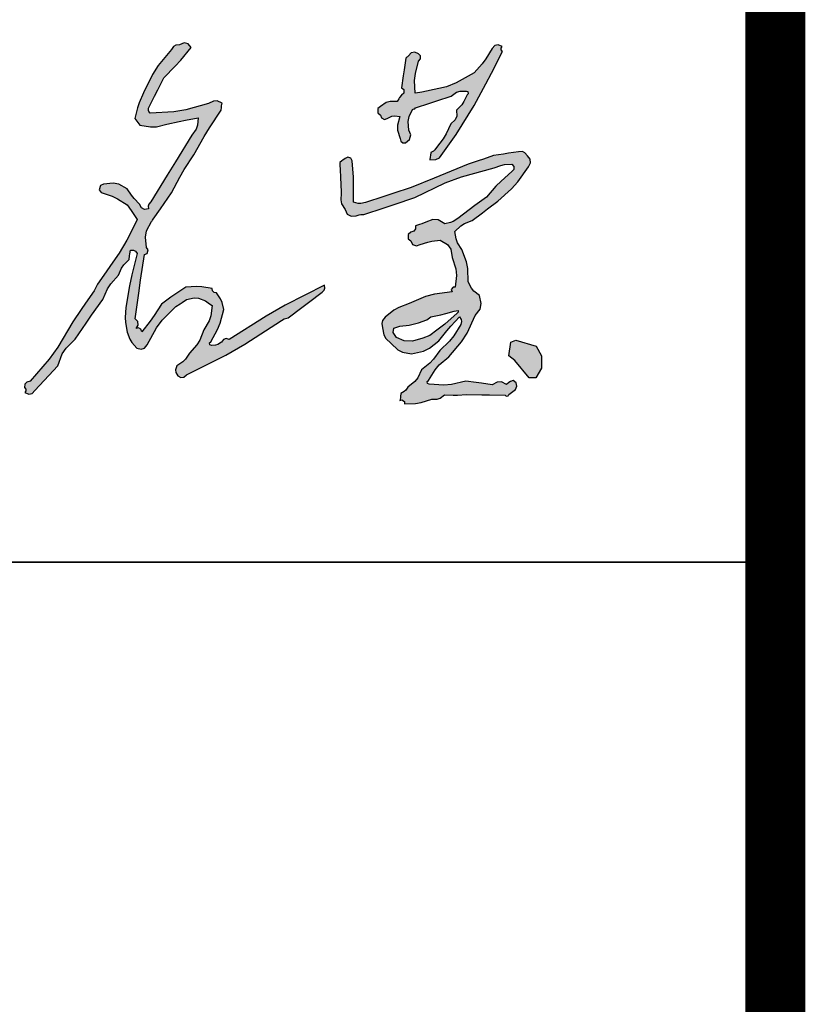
# Model space of a CAD drawing. Extents: x 1779708 to 7299578, y -1121471 to 88434.
# Tile 691 of 1056: x 6131115 to 6131769, y -964418 to -963598. Entities that reach past the tile are written whole.
import ezdxf

# ---------------------------------------------------------------- set-up
doc = ezdxf.new("R2010")
doc.units = 0
doc.header["$LTSCALE"] = 1000
doc.header["$MEASUREMENT"] = 0
for name, color, linetype in [('PUB_TITLE', 4, 'CONTINUOUS'), ('可见线', 6, 'CONTINUOUS'), ('电子签', 2, 'CONTINUOUS')]:
    doc.layers.add(name, color=color, linetype=linetype)

# ---------------------------------------------------------------- blocks, each defined once
blk = doc.blocks.new('A$C5DA54128')
at = {"layer": '电子签'}
h = blk.add_hatch(color=256, dxfattribs=at)
h.dxf.hatch_style = 1
h.paths.add_polyline_path([(1025.1, 439.8), (1026.4, 441.6), (1027, 442.5), (1028.3, 444.4), (1043.6, 466.4), (1051.3, 477.4), (1066.6, 499.5), (1083.9, 531.9), (1093.3, 547.8), (1113.4, 578.6), (1134.7, 616.5), (1146, 635.1), (1169.8, 671.6), (1170.6, 677.5), (1171, 680.5), (1171.9, 686.4), (1161.6, 690.8), (1153.9, 690.6), (1144, 685.4), (1096.4, 672.2), (1071.5, 668), (1022.3, 665.1), (1019.7, 668.7), (1018.9, 671.2), (1018.8, 675.7), (1031.5, 701.1), (1037.9, 713.8), (1050.7, 739.3), (1074.6, 763.3), (1086, 775.8), (1107.7, 801.8), (1101.1, 809.4), (1092.7, 811.5), (1083.3, 807.8), (1075.6, 807), (1070.9, 804.2), (1066.7, 797.6), (1039.1, 764.7), (1027, 746.1), (1008.2, 707.5), (999.2, 687.1), (995.6, 676.3), (990.4, 654.5), (994.7, 648.8), (996.8, 646), (1001, 640.3), (1023.1, 636.8), (1035.1, 637.2), (1056.9, 642.4), (1082.9, 647.8), (1095.9, 650.5), (1122, 655.7), (1120.6, 640.5), (1117.8, 632.3), (1109.2, 619.7), (1074.8, 564), (1057.7, 536.2), (1023.4, 480.5), (1019.2, 476.1), (1017.9, 472), (1018.8, 466), (1010.3, 465.1), (1003.9, 468.6), (1000.1, 476.3), (988.9, 488.1), (983.6, 494.4), (974.3, 507.8), (956.7, 517.3), (945.1, 519.6), (925.2, 517.4), (918.5, 514.9), (915.9, 506.1), (920.2, 500.4), (942.9, 492.5), (954, 487.3), (974.6, 474.9), (982.9, 462.6), (987.1, 456.4), (995.4, 444.1), (981.5, 415.3), (973.9, 401.2), (957.5, 373.8), (939.6, 348), (930.7, 335.2), (912.8, 309.5), (910, 303.8), (908.6, 301), (905.7, 295.3), (887.9, 269.6), (878.9, 256.8), (861.1, 231), (830.2, 178.6), (812.2, 153.5), (772.5, 107.4), (765.5, 105.6), (761.4, 101.1), (760.4, 94), (763.2, 90.9), (763.6, 87.3), (761.5, 83.7), (769.4, 80.5), (776.5, 82), (782.3, 88.3), (801.5, 108.7), (811, 119), (830.2, 139.5), (839.1, 164.3), (847, 176.5), (866, 195), (888.9, 228), (900.4, 244.6), (923.4, 277.6), (933.5, 299.6), (940.3, 310.1), (956, 328.5), (962.7, 342.7), (967.4, 349.4), (978.3, 360.6), (979.5, 368.6), (980, 372.5), (981.2, 380.4), (987.5, 380.3), (991.4, 378.3), (995.3, 373.3), (983.8, 328.7), (979, 306.1), (971.4, 260.6), (970.1, 240.2), (970.7, 229.7), (974.2, 209.6), (980, 195.2), (984.4, 188.1), (994.7, 176.4), (1003.3, 173.9), (1010.5, 176.3), (1015.9, 183.4), (1035.2, 218.3), (1047.5, 234.8), (1075.4, 263.2), (1084.7, 268.5), (1089.2, 271.4), (1097.7, 277.7), (1113.5, 280.7), (1122.6, 280), (1137.7, 274.5), (1143, 270.3), (1145.7, 268.4), (1151.5, 264.9), (1148.5, 243.7), (1144.8, 232.9), (1134, 214.4), (1125.5, 193.1), (1119.3, 182.8), (1104.3, 165.6), (1095.5, 153.4), (1089.9, 147.8), (1077.7, 139.1), (1075, 131.3), (1075.6, 125.7), (1079.8, 118.6), (1086.3, 115.2), (1092.5, 116.1), (1097.8, 121), (1179.6, 161.4), (1219.6, 184.2), (1296, 233.9), (1300.9, 237.1), (1303.8, 238.3), (1309.5, 239.5), (1337.8, 260.7), (1352, 271.3), (1380.3, 292.5), (1384.4, 297), (1385.7, 300.9), (1384.9, 307), (1303.6, 265.6), (1263.8, 242.9), (1186.7, 194.1), (1180.3, 196.2), (1174.7, 194.3), (1170.8, 188.8), (1163.4, 183.8), (1158.5, 182.2), (1149.6, 181.8), (1146.6, 183), (1145.8, 187.4), (1148.2, 189.6), (1162.2, 214.8), (1167.8, 228.5), (1175.5, 256.4), (1171.8, 271.2), (1168.6, 278.6), (1160.3, 291.4), (1155.4, 292.2), (1152.3, 295.3), (1151.5, 300.3), (1129.7, 304.1), (1118.4, 304.7), (1096.3, 303.2), (1075.7, 289.6), (1065.5, 282.4), (1045.7, 267.5), (1030.3, 244), (1022, 232.5), (1004.6, 210.3), (1003.1, 215.5), (998.2, 218.3), (992.9, 217), (997.1, 224.1), (996.4, 231.4), (990.9, 237.6), (998.6, 291), (1002.4, 317.7), (1010.2, 371.2), (1015.9, 373.3), (1018.2, 380.7), (1014.8, 385.7), (1012.4, 407.6), (1014.8, 420.3)])
h = blk.add_hatch(color=256, dxfattribs=at)
h.dxf.hatch_style = 1
h.paths.add_polyline_path([(1649, 700.9), (1659.7, 708.9), (1667.4, 711.4), (1683.5, 711.4), (1684.6, 705.8), (1682.2, 703.7), (1675.6, 689.5), (1670.9, 682.7), (1659.9, 671.5), (1660.4, 659.2), (1657.2, 651.3), (1648.2, 642.9), (1638.7, 622.1), (1632.6, 612.1), (1618.4, 594.1), (1613.9, 587.2), (1606.7, 583.2), (1605.9, 577.2), (1605.4, 574.3), (1604.6, 568.3), (1616.8, 568.7), (1624.3, 572.5), (1631.8, 582.1), (1659, 621), (1672, 640.9), (1696.7, 681.4), (1720.8, 726.3), (1732.6, 748.8), (1755.9, 794.1), (1753.2, 797.1), (1752.8, 800.8), (1754.9, 804.3), (1747, 807.6), (1739.8, 806), (1734, 799.8), (1720.9, 778.4), (1713.2, 768.2), (1696.5, 749.6), (1659.6, 728.3), (1638.9, 720.2), (1597.4, 710.9), (1588, 709.2), (1583.4, 708.3), (1574, 706.7), (1572.9, 733.7), (1574.4, 747.7), (1581.2, 773.8), (1585.4, 778.3), (1585.2, 784.8), (1580.9, 789), (1573, 792.3), (1565.8, 790.7), (1560, 784.5), (1557.7, 782.8), (1554.3, 780.2), (1550.8, 755.5), (1549, 743.1), (1545.4, 718.4), (1550.3, 714.8), (1550.5, 707), (1545.7, 703.2), (1541.6, 697.9), (1539.7, 695.1), (1536.2, 689.4), (1521.8, 689.9), (1513.5, 687.4), (1501.8, 679.2), (1496.3, 674.8), (1496.3, 665.9), (1501.8, 661.5), (1503.8, 655.5), (1510, 652.4), (1515.9, 654.4), (1525.3, 659), (1531.5, 659.9), (1541.8, 658.3), (1537.3, 640.6), (1537.5, 630.1), (1542.8, 612.6), (1544.2, 607), (1548.2, 603.7), (1554.1, 603.4), (1562.5, 610.6), (1564.7, 620.1), (1560.5, 630.3), (1559.2, 648.3), (1561.2, 658.4), (1569.4, 674.5), (1571.5, 673.9), (1573.3, 674.5), (1574.7, 676.2), (1604.4, 686.1), (1619.3, 691)])
h.paths.add_polyline_path([(1573, 489.5), (1636.7, 520.3), (1670.4, 532.9), (1738.6, 551.5), (1752.5, 556.8), (1760.2, 558.4), (1775, 558.9), (1779.4, 554.6), (1779.5, 548.1), (1775.4, 543.7), (1752.9, 523.7), (1742.2, 513.1), (1722.2, 490.7), (1698.4, 472.9), (1686.5, 464), (1662.7, 446.2), (1652.8, 440.2), (1647.2, 437.8), (1635.9, 435), (1622, 443.1), (1610.9, 444), (1595.9, 438.2), (1587.5, 435), (1583.3, 433.6), (1574.7, 431.2), (1574.9, 424.5), (1571.4, 419.6), (1565.1, 417.4), (1559.5, 413), (1559.5, 404.1), (1565.1, 399.7), (1568.5, 392.2), (1576.5, 388.9), (1584.2, 391.9), (1600.5, 396.8), (1609, 398.6), (1625.9, 401), (1641.1, 391.9), (1647.9, 382), (1651, 364.6), (1658.9, 341.1), (1660.3, 327.6), (1657.2, 303), (1652.8, 303.2), (1649.1, 298), (1650.8, 293.8), (1614, 288.8), (1595.5, 283.6), (1561.3, 268.9), (1539.9, 261), (1529.4, 255.1), (1511.8, 240.6), (1505.9, 233.8), (1504.3, 227.6), (1506.1, 218.7), (1508.8, 204), (1513.1, 196.1), (1524.1, 185.8), (1537.9, 172.8), (1547.8, 167.8), (1566.5, 164.5), (1591.1, 170), (1603.7, 176), (1623.5, 191.7), (1639.6, 212.2), (1648.1, 222.1), (1666, 241.1), (1669.7, 236), (1670.5, 231.7), (1668.8, 225.6), (1654.2, 201.9), (1645.3, 190.7), (1625.5, 171.2), (1612.1, 153.5), (1604.2, 145.3), (1586.9, 131.3), (1579.3, 114.6), (1573.1, 106.6), (1558.9, 94.9), (1554.3, 88.6), (1551.2, 85.7), (1544.4, 81.8), (1543.6, 75.9), (1543.1, 72.9), (1542.3, 67), (1546.4, 68.7), (1551.6, 65.1), (1551.5, 60.6), (1574.6, 61), (1586.5, 62.9), (1608.4, 70), (1619.6, 70.1), (1625.9, 72.2), (1635, 78.8), (1653.2, 78.2), (1662.4, 78.4), (1680.6, 79.8), (1712.8, 79.2), (1729, 78.9), (1761.2, 78.3), (1763.4, 76), (1767.8, 76.8), (1769, 79.7), (1774.7, 83.9), (1777.5, 86.1), (1783.2, 90.3), (1785.9, 97.4), (1784.2, 103.9), (1778.2, 108.7), (1772.1, 106.8), (1769, 105), (1764.4, 100.6), (1753.4, 105.8), (1744.8, 105.6), (1734, 99.9), (1712.2, 103.1), (1701.3, 104.6), (1679.6, 107.8), (1649.6, 100.7), (1633.6, 99.3), (1600.1, 101.3), (1599.1, 106.8), (1601.4, 109), (1615.3, 131), (1624.2, 141.4), (1643.9, 158.4), (1670.4, 189.3), (1681.9, 207.1), (1699.2, 243.9), (1709.3, 257.7), (1711.6, 269), (1707.8, 285.6), (1696.1, 294.9), (1691, 301.1), (1684.1, 314.3), (1683.9, 341.8), (1681.1, 356.2), (1671.1, 381.9), (1662.2, 395.3), (1659, 403.5), (1656.3, 419.4), (1668.9, 430.9), (1676.6, 435.7), (1692.4, 442), (1714, 458), (1724.7, 466.1), (1746.3, 482.2), (1774.5, 508), (1787.5, 522.7), (1809.7, 553.9), (1814.1, 561.9), (1813.6, 569.6), (1807.9, 576.9), (1802.6, 583.1), (1797.1, 585.4), (1788.9, 584.7), (1768.2, 581.8), (1757.8, 580.2), (1737.2, 577), (1716, 569.9), (1705.4, 566.4), (1684.1, 559.4), (1636.9, 539.9), (1613.2, 530.2), (1565.9, 510.8), (1527.7, 498.1), (1508.6, 491.7), (1470.4, 479.1), (1460.6, 477.1), (1455, 477.4), (1445.3, 480.2), (1445.8, 514.7), (1445.3, 532), (1442.6, 566.5), (1439.7, 571.8), (1433.6, 573.8), (1428.1, 571.1), (1423.6, 567.7), (1421.3, 566), (1416.8, 562.6), (1417.1, 557.5), (1417.2, 555), (1417.5, 549.9), (1418.6, 529.5), (1419.1, 519.3), (1420.2, 498.9), (1419.1, 485.1), (1420.9, 477), (1428, 465), (1432.6, 455.3), (1440.5, 450.7), (1451.3, 451.5), (1458.8, 454.3), (1466.8, 454.3), (1509.3, 468.4), (1530.5, 475.4)])
h.paths.add_polyline_path([(1606.3, 241.5), (1627.7, 245.3), (1638.1, 248.4), (1655, 252.9), (1663.7, 254.7), (1663.6, 250.8), (1661.3, 248.9), (1635.7, 226.4), (1619.2, 213.4), (1604.5, 202.5), (1589.9, 196.9), (1568.2, 190.8), (1551.3, 191.7), (1535.4, 198.6), (1528.4, 208.8), (1529.7, 217.9), (1541.9, 222.3), (1561.4, 224.1), (1580.6, 229), (1598.4, 234.9)], flags=16)
h.paths.add_polyline_path([(1836.7, 160), (1826.2, 180.7), (1783.6, 192.7), (1773.3, 188.4), (1769.3, 160.1), (1781.4, 150.6), (1811.4, 114.4), (1825, 114.7), (1836.9, 134.9)])
for p, q in [((1070.9, 804.2), (1066.7, 797.6)), ((1075.6, 807), (1070.9, 804.2)), ((1083.3, 807.8), (1075.6, 807)), ((1092.7, 811.5), (1083.3, 807.8)), ((1086, 775.8), (1107.7, 801.8)), ((1101.1, 809.4), (1092.7, 811.5)), ((1107.7, 801.8), (1101.1, 809.4)), ((1734, 799.8), (1720.9, 778.4)), ((1739.8, 806), (1734, 799.8)), ((1747, 807.6), (1739.8, 806)), ((1754.9, 804.3), (1747, 807.6)), ((1752.8, 800.8), (1754.9, 804.3)), ((1753.2, 797.1), (1752.8, 800.8)), ((1066.7, 797.6), (1039.1, 764.7)), ((1554.3, 780.2), (1550.8, 755.5)), ((1556.6, 781.9), (1554.3, 780.2)), ((1557.7, 782.8), (1556.6, 781.9)), ((1560, 784.5), (1557.7, 782.8)), ((1565.8, 790.7), (1560, 784.5)), ((1573, 792.3), (1565.8, 790.7)), ((1580.9, 789), (1573, 792.3)), ((1585.2, 784.8), (1580.9, 789)), ((1585.4, 778.3), (1585.2, 784.8)), ((1732.6, 748.8), (1755.9, 794.1)), ((1755.9, 794.1), (1753.2, 797.1)), ((1039.1, 764.7), (1027, 746.1)), ((1050.7, 739.3), (1074.6, 763.3)), ((1074.6, 763.3), (1086, 775.8)), ((1574.4, 747.7), (1581.2, 773.8)), ((1581.2, 773.8), (1585.4, 778.3)), ((1713.2, 768.2), (1696.5, 749.6)), ((1720.9, 778.4), (1713.2, 768.2)), ((1027, 746.1), (1008.2, 707.5)), ((1037.9, 713.8), (1050.7, 739.3)), ((1549, 743.1), (1545.4, 718.4)), ((1550.8, 755.5), (1549, 743.1)), ((1572.9, 733.7), (1574.4, 747.7)), ((1696.5, 749.6), (1659.6, 728.3)), ((1720.8, 726.3), (1732.6, 748.8)), ((1545.4, 718.4), (1550.3, 714.8)), ((1574, 706.7), (1572.9, 733.7)), ((1638.9, 720.2), (1597.4, 710.9)), ((1659.6, 728.3), (1638.9, 720.2)), ((1696.7, 681.4), (1720.8, 726.3)), ((1008.2, 707.5), (999.2, 687.1)), ((1018.8, 675.7), (1031.5, 701.1)), ((1031.5, 701.1), (1037.9, 713.8)), ((1541.6, 697.9), (1539.7, 695.1)), ((1545.7, 703.2), (1541.6, 697.9)), ((1550.5, 707), (1545.7, 703.2)), ((1550.3, 714.8), (1550.5, 707)), ((1583.4, 708.3), (1574, 706.7)), ((1588, 709.2), (1583.4, 708.3)), ((1597.4, 710.9), (1588, 709.2)), ((1619.3, 691), (1649, 700.9)), ((1649, 700.9), (1659.7, 708.9)), ((1659.7, 708.9), (1667.4, 711.4)), ((1667.4, 711.4), (1680.8, 711.4)), ((1682.2, 703.7), (1675.6, 689.5)), ((1680.8, 711.4), (1683.8, 710.2)), ((1684.6, 705.8), (1682.2, 703.7)), ((1683.8, 710.2), (1684.6, 705.8)), ((999.2, 687.1), (995.6, 676.3)), ((1144, 685.4), (1096.4, 672.2)), ((1153.9, 690.6), (1144, 685.4)), ((1161.6, 690.8), (1153.9, 690.6)), ((1171.9, 686.4), (1161.6, 690.8)), ((1169.8, 671.6), (1170.6, 677.5)), ((1170.6, 677.5), (1171, 680.5)), ((1171, 680.5), (1171.9, 686.4)), ((1501.8, 679.2), (1496.3, 674.8)), ((1513.5, 687.4), (1501.8, 679.2)), ((1521.8, 689.9), (1513.5, 687.4)), ((1536.2, 689.4), (1521.8, 689.9)), ((1539.7, 695.1), (1536.2, 689.4)), ((1574.7, 676.2), (1604.4, 686.1)), ((1604.4, 686.1), (1619.3, 691)), ((1670.9, 682.7), (1659.9, 671.5)), ((1675.6, 689.5), (1670.9, 682.7)), ((1672, 640.9), (1696.7, 681.4)), ((995.6, 676.3), (990.4, 654.5)), ((1018.9, 671.2), (1018.8, 675.7)), ((1019.7, 668.7), (1018.9, 671.2)), ((1022.3, 665.1), (1019.7, 668.7)), ((1071.5, 668), (1022.3, 665.1)), ((1096.4, 672.2), (1071.5, 668)), ((1146, 635.1), (1169.8, 671.6)), ((1496.3, 674.8), (1496.3, 665.9)), ((1496.3, 665.9), (1501.8, 661.5)), ((1501.8, 661.5), (1503.8, 655.5)), ((1515.9, 654.4), (1525.3, 659)), ((1525.3, 659), (1531.5, 659.9)), ((1531.5, 659.9), (1541.8, 658.3)), ((1541.8, 658.3), (1537.3, 640.6)), ((1559.2, 648.3), (1561.2, 658.4)), ((1561.2, 658.4), (1569.4, 674.5)), ((1569.4, 674.5), (1571.5, 673.9)), ((1571.5, 673.9), (1573.3, 674.5)), ((1573.3, 674.5), (1574.7, 676.2)), ((1660.4, 659.2), (1657.2, 651.3)), ((1659.9, 671.5), (1660.4, 659.2)), ((990.4, 654.5), (994.7, 648.8)), ((994.7, 648.8), (996.8, 646)), ((996.8, 646), (1001, 640.3)), ((1001, 640.3), (1023.1, 636.8)), ((1023.1, 636.8), (1035.1, 637.2)), ((1035.1, 637.2), (1056.9, 642.4)), ((1056.9, 642.4), (1082.9, 647.8)), ((1082.9, 647.8), (1095.9, 650.5)), ((1095.9, 650.5), (1122, 655.7)), ((1120.6, 640.5), (1117.8, 632.3)), ((1122, 655.7), (1120.6, 640.5)), ((1503.8, 655.5), (1510, 652.4)), ((1510, 652.4), (1515.9, 654.4)), ((1537.3, 640.6), (1537.5, 630.1)), ((1560.5, 630.3), (1559.2, 648.3)), ((1648.2, 642.9), (1638.7, 622.1)), ((1657.2, 651.3), (1648.2, 642.9)), ((1659, 621), (1672, 640.9)), ((1109.2, 619.7), (1074.8, 564)), ((1117.8, 632.3), (1109.2, 619.7)), ((1113.4, 578.6), (1134.7, 616.5)), ((1134.7, 616.5), (1146, 635.1)), ((1537.5, 630.1), (1542.8, 612.6)), ((1564.7, 620.1), (1560.5, 630.3)), ((1562.5, 610.6), (1564.7, 620.1)), ((1631.8, 582.1), (1659, 621)), ((1638.7, 622.1), (1632.6, 612.1)), ((1542.8, 612.6), (1544.2, 607)), ((1544.2, 607), (1548.2, 603.7)), ((1548.2, 603.7), (1554.1, 603.4)), ((1554.1, 603.4), (1562.5, 610.6)), ((1632.6, 612.1), (1618.4, 594.1)), ((1093.3, 547.8), (1113.4, 578.6)), ((1605.4, 574.3), (1604.6, 568.3)), ((1605.9, 577.2), (1605.4, 574.3)), ((1606.7, 583.2), (1605.9, 577.2)), ((1612.3, 586.3), (1606.7, 583.2)), ((1614.9, 588.8), (1612.3, 586.3)), ((1618.4, 594.1), (1614.9, 588.8)), ((1624.3, 572.5), (1631.8, 582.1)), ((1737.2, 577), (1716, 569.9)), ((1757.8, 580.2), (1737.2, 577)), ((1768.2, 581.8), (1757.8, 580.2)), ((1788.9, 584.7), (1768.2, 581.8)), ((1797.1, 585.4), (1788.9, 584.7)), ((1802.6, 583.1), (1797.1, 585.4)), ((1807.9, 576.9), (1802.6, 583.1)), ((1813.6, 569.6), (1807.9, 576.9)), ((1074.8, 564), (1057.7, 536.2)), ((1421.3, 566), (1416.8, 562.6)), ((1416.8, 562.6), (1417.1, 557.5)), ((1417.1, 557.5), (1417.2, 555)), ((1417.2, 555), (1417.5, 549.9)), ((1423.6, 567.7), (1421.3, 566)), ((1428.1, 571.1), (1423.6, 567.7)), ((1433.6, 573.8), (1428.1, 571.1)), ((1439.7, 571.8), (1433.6, 573.8)), ((1442.6, 566.5), (1439.7, 571.8)), ((1445.3, 532), (1442.6, 566.5)), ((1604.6, 568.3), (1616.8, 568.7)), ((1616.8, 568.7), (1624.3, 572.5)), ((1684.1, 559.4), (1636.9, 539.9)), ((1705.4, 566.4), (1684.1, 559.4)), ((1716, 569.9), (1705.4, 566.4)), ((1738.6, 551.5), (1752.5, 556.8)), ((1752.5, 556.8), (1760.2, 558.4)), ((1760.2, 558.4), (1775, 558.9)), ((1775, 558.9), (1779.4, 554.6)), ((1779.4, 554.6), (1779.5, 548.1)), ((1787.5, 522.7), (1809.7, 553.9)), ((1809.7, 553.9), (1814.1, 561.9)), ((1814.1, 561.9), (1813.6, 569.6)), ((1057.7, 536.2), (1023.4, 480.5)), ((1083.9, 531.9), (1093.3, 547.8)), ((1417.5, 549.9), (1418.6, 529.5)), ((1636.9, 539.9), (1613.2, 530.2)), ((1670.4, 532.9), (1738.6, 551.5)), ((1775.4, 543.7), (1752.9, 523.7)), ((1779.5, 548.1), (1775.4, 543.7)), ((918.5, 514.9), (915.9, 506.1)), ((925.2, 517.4), (918.5, 514.9)), ((945.1, 519.6), (925.2, 517.4)), ((956.7, 517.3), (945.1, 519.6)), ((974.3, 507.8), (956.7, 517.3)), ((1066.6, 499.5), (1083.9, 531.9)), ((1418.6, 529.5), (1419.1, 519.3)), ((1419.1, 519.3), (1420.2, 498.9)), ((1445.8, 514.7), (1445.3, 532)), ((1445.3, 480.2), (1445.8, 514.7)), ((1613.2, 530.2), (1565.9, 510.8)), ((1573, 489.5), (1636.7, 520.3)), ((1636.7, 520.3), (1670.4, 532.9)), ((1742.2, 513.1), (1722.2, 490.7)), ((1752.9, 523.7), (1742.2, 513.1)), ((1774.5, 508), (1787.5, 522.7)), ((915.9, 506.1), (920.2, 500.4)), ((920.2, 500.4), (942.9, 492.5)), ((942.9, 492.5), (954, 487.3)), ((983.6, 494.4), (974.3, 507.8)), ((988.9, 488.1), (983.6, 494.4)), ((1051.3, 477.4), (1066.6, 499.5)), ((1420.2, 498.9), (1419.1, 485.1)), ((1527.7, 498.1), (1508.6, 491.7)), ((1565.9, 510.8), (1527.7, 498.1)), ((1746.3, 482.2), (1774.5, 508)), ((954, 487.3), (974.6, 474.9)), ((974.6, 474.9), (982.9, 462.6)), ((1000.1, 476.3), (988.9, 488.1)), ((1003.9, 468.6), (1000.1, 476.3)), ((1019.2, 476.1), (1017.9, 472)), ((1017.9, 472), (1018.8, 466)), ((1023.4, 480.5), (1019.2, 476.1)), ((1043.6, 466.4), (1051.3, 477.4)), ((1419.1, 485.1), (1420.9, 477)), ((1420.9, 477), (1428, 465)), ((1455, 477.4), (1445.3, 480.2)), ((1460.6, 477.1), (1455, 477.4)), ((1470.4, 479.1), (1460.6, 477.1)), ((1508.6, 491.7), (1470.4, 479.1)), ((1509.3, 468.4), (1530.5, 475.4)), ((1530.5, 475.4), (1573, 489.5)), ((1698.4, 472.9), (1686.5, 464)), ((1722.2, 490.7), (1698.4, 472.9)), ((1724.7, 466.1), (1746.3, 482.2)), ((982.9, 462.6), (987.1, 456.4)), ((987.1, 456.4), (995.4, 444.1)), ((1010.3, 465.1), (1003.9, 468.6)), ((1018.8, 466), (1010.3, 465.1)), ((1028.3, 444.4), (1043.6, 466.4)), ((1428, 465), (1432.6, 455.3)), ((1432.6, 455.3), (1440.5, 450.7)), ((1440.5, 450.7), (1451.3, 451.5)), ((1451.3, 451.5), (1457.2, 453.7)), ((1457.2, 453.7), (1460.5, 454.3)), ((1460.5, 454.3), (1466.8, 454.3)), ((1466.8, 454.3), (1509.3, 468.4)), ((1686.5, 464), (1662.7, 446.2)), ((1692.4, 442), (1714, 458)), ((1714, 458), (1724.7, 466.1)), ((995.4, 444.1), (981.5, 415.3)), ((1014.8, 420.3), (1025.1, 439.8)), ((1025.1, 439.8), (1026.4, 441.6)), ((1026.4, 441.6), (1027, 442.5)), ((1027, 442.5), (1028.3, 444.4)), ((1583.3, 433.6), (1574.7, 431.2)), ((1574.7, 431.2), (1574.9, 424.5)), ((1587.5, 435), (1583.3, 433.6)), ((1595.9, 438.2), (1587.5, 435)), ((1610.9, 444), (1595.9, 438.2)), ((1622, 443.1), (1610.9, 444)), ((1635.9, 435), (1622, 443.1)), ((1647.2, 437.8), (1635.9, 435)), ((1652.8, 440.2), (1647.2, 437.8)), ((1662.7, 446.2), (1652.8, 440.2)), ((1656.3, 419.4), (1668.9, 430.9)), ((1668.9, 430.9), (1676.6, 435.7)), ((1676.6, 435.7), (1692.4, 442)), ((981.5, 415.3), (973.9, 401.2)), ((1012.4, 407.6), (1014.8, 420.3)), ((1565.1, 417.4), (1559.5, 413)), ((1559.5, 413), (1559.5, 404.1)), ((1571.4, 419.6), (1565.1, 417.4)), ((1574.9, 424.5), (1571.4, 419.6)), ((1659, 403.5), (1656.3, 419.4)), ((973.9, 401.2), (957.5, 373.8)), ((1014.8, 385.7), (1012.4, 407.6)), ((1559.5, 404.1), (1565.1, 399.7)), ((1565.1, 399.7), (1568.5, 392.2)), ((1568.5, 392.2), (1576.5, 388.9)), ((1576.5, 388.9), (1584.2, 391.9)), ((1584.2, 391.9), (1600.5, 396.8)), ((1600.5, 396.8), (1609, 398.6)), ((1609, 398.6), (1625.9, 401)), ((1625.9, 401), (1641.1, 391.9)), ((1641.1, 391.9), (1647.9, 382)), ((1662.2, 395.3), (1659, 403.5)), ((1671.1, 381.9), (1662.2, 395.3)), ((957.5, 373.8), (939.6, 348)), ((979.5, 368.6), (980, 372.5)), ((980, 372.5), (981.2, 380.4)), ((981.2, 380.4), (987.5, 380.3)), ((995.3, 373.3), (983.8, 328.7)), ((987.5, 380.3), (991.4, 378.3)), ((991.4, 378.3), (995.3, 373.3)), ((1002.4, 317.7), (1010.2, 371.2)), ((1010.2, 371.2), (1015.9, 373.3)), ((1018.2, 380.7), (1014.8, 385.7)), ((1015.9, 373.3), (1018.2, 380.7)), ((1647.9, 382), (1651, 364.6)), ((1681.1, 356.2), (1671.1, 381.9)), ((962.7, 342.7), (967.4, 349.4)), ((967.4, 349.4), (978.3, 360.6)), ((978.3, 360.6), (979.5, 368.6)), ((1651, 364.6), (1658.9, 341.1)), ((1683.9, 341.8), (1681.1, 356.2)), ((930.7, 335.2), (912.8, 309.5)), ((939.6, 348), (930.7, 335.2)), ((940.3, 310.1), (956, 328.5)), ((956, 328.5), (962.7, 342.7)), ((983.8, 328.7), (979, 306.1)), ((1658.9, 341.1), (1660.3, 327.6)), ((1684.1, 314.3), (1683.9, 341.8)), ((912.8, 309.5), (910, 303.8)), ((933.5, 299.6), (940.3, 310.1)), ((998.6, 291), (1002.4, 317.7)), ((1660.3, 327.6), (1657.2, 303)), ((1691, 301.1), (1684.1, 314.3)), ((905.7, 295.3), (887.9, 269.6)), ((908.6, 301), (905.7, 295.3)), ((910, 303.8), (908.6, 301)), ((923.4, 277.6), (933.5, 299.6)), ((979, 306.1), (971.4, 260.6)), ((990.9, 237.6), (998.6, 291)), ((1075.7, 289.6), (1065.5, 282.4)), ((1096.3, 303.2), (1075.7, 289.6)), ((1118.4, 304.7), (1096.3, 303.2)), ((1129.7, 304.1), (1118.4, 304.7)), ((1151.5, 300.3), (1129.7, 304.1)), ((1152.3, 295.3), (1151.5, 300.3)), ((1155.4, 292.2), (1152.3, 295.3)), ((1160.3, 291.4), (1155.4, 292.2)), ((1168.6, 278.6), (1160.3, 291.4)), ((1384.9, 307), (1303.6, 265.6)), ((1352, 271.3), (1380.3, 292.5)), ((1380.3, 292.5), (1384.4, 297)), ((1384.4, 297), (1385.7, 300.9)), ((1385.7, 300.9), (1384.9, 307)), ((1614, 288.8), (1595.5, 283.6)), ((1650.8, 293.8), (1614, 288.8)), ((1652.8, 303.2), (1649.1, 298)), ((1649.1, 298), (1650.8, 293.8)), ((1657.2, 303), (1652.8, 303.2)), ((1696.1, 294.9), (1691, 301.1)), ((1707.8, 285.6), (1696.1, 294.9)), ((887.9, 269.6), (878.9, 256.8)), ((900.4, 244.6), (923.4, 277.6)), ((1045.7, 267.5), (1030.3, 244)), ((1065.5, 282.4), (1045.7, 267.5)), ((1075.4, 263.2), (1084.7, 268.5)), ((1084.7, 268.5), (1089.2, 271.4)), ((1089.2, 271.4), (1097.7, 277.7)), ((1097.7, 277.7), (1113.5, 280.7)), ((1113.5, 280.7), (1122.6, 280)), ((1122.6, 280), (1137.7, 274.5)), ((1137.7, 274.5), (1143, 270.3)), ((1143, 270.3), (1145.7, 268.4)), ((1145.7, 268.4), (1151.5, 264.9)), ((1171.8, 271.2), (1168.6, 278.6)), ((1175.5, 256.4), (1171.8, 271.2)), ((1337.8, 260.7), (1352, 271.3)), ((1561.3, 268.9), (1539.9, 261)), ((1595.5, 283.6), (1561.3, 268.9)), ((1711.6, 269), (1707.8, 285.6)), ((1709.3, 257.7), (1711.6, 269)), ((878.9, 256.8), (861.1, 231)), ((971.4, 260.6), (970.1, 240.2)), ((1047.5, 234.8), (1075.4, 263.2)), ((1151.5, 264.9), (1148.5, 243.7)), ((1167.8, 228.5), (1175.5, 256.4)), ((1303.6, 265.6), (1263.8, 242.9)), ((1309.5, 239.5), (1337.8, 260.7)), ((1529.4, 255.1), (1511.8, 240.6)), ((1539.9, 261), (1529.4, 255.1)), ((1699.2, 243.9), (1709.3, 257.7)), ((861.1, 231), (830.2, 178.6)), ((866, 195), (888.9, 228)), ((888.9, 228), (900.4, 244.6)), ((970.1, 240.2), (970.7, 229.7)), ((970.7, 229.7), (974.2, 209.6)), ((996.4, 231.4), (990.9, 237.6)), ((997.1, 224.1), (996.4, 231.4)), ((1022, 232.5), (1004.6, 210.3)), ((1030.3, 244), (1022, 232.5)), ((1035.2, 218.3), (1047.5, 234.8)), ((1144.8, 232.9), (1134, 214.4)), ((1148.5, 243.7), (1144.8, 232.9)), ((1162.2, 214.8), (1167.8, 228.5)), ((1263.8, 242.9), (1186.7, 194.1)), ((1219.6, 184.2), (1296, 233.9)), ((1296, 233.9), (1300.9, 237.1)), ((1300.9, 237.1), (1303.8, 238.3)), ((1303.8, 238.3), (1309.5, 239.5)), ((1505.9, 233.8), (1504.3, 227.6)), ((1504.3, 227.6), (1506.1, 218.7)), ((1511.8, 240.6), (1505.9, 233.8)), ((1648.1, 222.1), (1666, 241.1)), ((1668.8, 225.6), (1654.2, 201.9)), ((1666, 241.1), (1669.7, 236)), ((1670.5, 231.7), (1668.8, 225.6)), ((1669.7, 236), (1670.5, 231.7)), ((1681.9, 207.1), (1699.2, 243.9)), ((974.2, 209.6), (980, 195.2)), ((992.9, 217), (997.1, 224.1)), ((998.2, 218.3), (992.9, 217)), ((1003.1, 215.5), (998.2, 218.3)), ((1004.6, 210.3), (1003.1, 215.5)), ((1015.9, 183.4), (1035.2, 218.3)), ((1134, 214.4), (1125.5, 193.1)), ((1148.2, 189.6), (1162.2, 214.8)), ((1506.1, 218.7), (1508.8, 204)), ((1623.5, 191.7), (1639.6, 212.2)), ((1639.6, 212.2), (1648.1, 222.1)), ((1670.4, 189.3), (1681.9, 207.1)), ((847, 176.5), (866, 195)), ((980, 195.2), (984.4, 188.1)), ((984.4, 188.1), (994.7, 176.4)), ((1125.5, 193.1), (1119.3, 182.8)), ((1145.8, 187.4), (1148.2, 189.6)), ((1146.6, 183), (1145.8, 187.4)), ((1170.8, 188.8), (1163.4, 183.8)), ((1174.7, 194.3), (1170.8, 188.8)), ((1180.3, 196.2), (1174.7, 194.3)), ((1186.7, 194.1), (1180.3, 196.2)), ((1508.8, 204), (1513.1, 196.1)), ((1513.1, 196.1), (1524.1, 185.8)), ((1524.1, 185.8), (1537.9, 172.8)), ((1603.7, 176), (1623.5, 191.7)), ((1645.3, 190.7), (1625.5, 171.2)), ((1643.9, 158.4), (1670.4, 189.3)), ((1654.2, 201.9), (1645.3, 190.7)), ((830.2, 178.6), (812.2, 153.5)), ((830.2, 139.5), (839.1, 164.3)), ((839.1, 164.3), (847, 176.5)), ((994.7, 176.4), (1003.3, 173.9)), ((1003.3, 173.9), (1010.5, 176.3)), ((1010.5, 176.3), (1015.9, 183.4)), ((1104.3, 165.6), (1095.5, 153.4)), ((1119.3, 182.8), (1104.3, 165.6)), ((1149.6, 181.8), (1146.6, 183)), ((1158.5, 182.2), (1149.6, 181.8)), ((1163.4, 183.8), (1158.5, 182.2)), ((1179.6, 161.4), (1219.6, 184.2)), ((1537.9, 172.8), (1547.8, 167.8)), ((1547.8, 167.8), (1566.5, 164.5)), ((1566.5, 164.5), (1591.1, 170)), ((1591.1, 170), (1603.7, 176)), ((1625.5, 171.2), (1612.1, 153.5)), ((812.2, 153.5), (772.5, 107.4)), ((1089.9, 147.8), (1077.7, 139.1)), ((1095.5, 153.4), (1089.9, 147.8)), ((1097.8, 121), (1179.6, 161.4)), ((1604.2, 145.3), (1586.9, 131.3)), ((1612.1, 153.5), (1604.2, 145.3)), ((1624.2, 141.4), (1643.9, 158.4)), ((811, 119), (830.2, 139.5)), ((1077.7, 139.1), (1075, 131.3)), ((1075, 131.3), (1075.6, 125.7)), ((1075.6, 125.7), (1079.8, 118.6)), ((1586.9, 131.3), (1579.3, 114.6)), ((1601.4, 109), (1615.3, 131)), ((1615.3, 131), (1624.2, 141.4)), ((765.5, 105.6), (761.4, 101.1)), ((772.5, 107.4), (765.5, 105.6)), ((782.3, 88.3), (801.5, 108.7)), ((801.5, 108.7), (811, 119)), ((1079.8, 118.6), (1086.3, 115.2)), ((1086.3, 115.2), (1092.5, 116.1)), ((1092.5, 116.1), (1097.8, 121)), ((1573.1, 106.6), (1558.9, 94.9)), ((1579.3, 114.6), (1573.1, 106.6)), ((1599.1, 106.8), (1601.4, 109)), ((1599.9, 102.4), (1599.1, 106.8)), ((1679.6, 107.8), (1649.6, 100.7)), ((1701.3, 104.6), (1679.6, 107.8)), ((1712.2, 103.1), (1701.3, 104.6)), ((1734, 99.9), (1712.2, 103.1)), ((1744.8, 105.6), (1734, 99.9)), ((1753.4, 105.8), (1744.8, 105.6)), ((1764.4, 100.6), (1753.4, 105.8)), ((1769, 105), (1764.4, 100.6)), ((1772.1, 106.8), (1769, 105)), ((1778.2, 108.7), (1772.1, 106.8)), ((1784.2, 103.9), (1778.2, 108.7)), ((1785.9, 97.4), (1784.2, 103.9)), ((761.4, 101.1), (760.4, 94)), ((760.4, 94), (763.2, 90.9)), ((763.6, 87.3), (761.5, 83.7)), ((761.5, 83.7), (769.4, 80.5)), ((763.2, 90.9), (763.6, 87.3)), ((769.4, 80.5), (776.5, 82)), ((776.5, 82), (782.3, 88.3)), ((1551.2, 85.7), (1544.4, 81.8)), ((1554.3, 88.6), (1551.2, 85.7)), ((1558.9, 94.9), (1554.3, 88.6)), ((1602.8, 101.2), (1599.9, 102.4)), ((1633.6, 99.3), (1602.8, 101.2)), ((1649.6, 100.7), (1633.6, 99.3)), ((1769, 79.7), (1774.7, 83.9)), ((1774.7, 83.9), (1777.5, 86.1)), ((1777.5, 86.1), (1783.2, 90.3)), ((1783.2, 90.3), (1785.9, 97.4)), ((1543.1, 72.9), (1542.3, 67)), ((1542.3, 67), (1546.4, 68.7)), ((1543.6, 75.9), (1543.1, 72.9)), ((1544.4, 81.8), (1543.6, 75.9)), ((1546.4, 68.7), (1551.6, 65.1)), ((1551.6, 65.1), (1551.5, 60.6)), ((1574.6, 61), (1586.5, 62.9)), ((1586.5, 62.9), (1608.4, 70)), ((1608.4, 70), (1619.6, 70.1)), ((1619.6, 70.1), (1625.9, 72.2)), ((1625.9, 72.2), (1635, 78.8)), ((1635, 78.8), (1653.2, 78.2)), ((1653.2, 78.2), (1662.4, 78.4)), ((1662.4, 78.4), (1680.6, 79.8)), ((1680.6, 79.8), (1712.8, 79.2)), ((1712.8, 79.2), (1729, 78.9)), ((1729, 78.9), (1761.2, 78.3)), ((1761.2, 78.3), (1763.4, 76)), ((1763.4, 76), (1767.8, 76.8)), ((1767.8, 76.8), (1769, 79.7)), ((1551.5, 60.6), (1574.6, 61))]:
    blk.add_line(p, q, dxfattribs=at)
for points in [[(1661.3, 248.9), (1635.7, 226.4), (1619.2, 213.4), (1604.5, 202.5), (1589.9, 196.9), (1568.2, 190.8), (1551.3, 191.7), (1535.4, 198.6), (1528.4, 208.8), (1529.7, 217.9), (1541.9, 222.3), (1561.4, 224.1), (1580.6, 229), (1598.4, 234.9), (1606.3, 241.5), (1627.7, 245.3), (1638.1, 248.4), (1655, 252.9), (1663.7, 254.7), (1663.6, 250.8)], [(1783.6, 192.7), (1826.2, 180.7), (1836.7, 160), (1836.9, 134.9), (1825, 114.7), (1811.4, 114.4), (1781.4, 150.6), (1769.3, 160.1), (1773.3, 188.4)]]:
    blk.add_lwpolyline(points, close=True, dxfattribs=at)
blk = doc.blocks.new('A$C3D8761CE')
at = {"layer": 'PUB_TITLE'}
blk.add_line((83100, 19600), (76100, 19600), dxfattribs=at)
at = {"layer": 'PUB_TITLE', "const_width": 100}
blk.add_lwpolyline([(2500, 1000), (83100, 1000), (83100, 58400), (2500, 58400)], close=True, dxfattribs=at)
at = {"layer": 'PUB_TITLE'}
blk.add_lwpolyline([(76100, 19600), (83100, 19600)], dxfattribs=at)
at = {"layer": '电子签', "xscale": 0.8000000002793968, "yscale": 0.8000000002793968, "zscale": 0.8000000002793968}
blk.add_blockref('A$C5DA54128', (81241, 19815.6), dxfattribs=at)

msp = doc.modelspace()

# ---------------------------------------------------------------- block references
at = {"layer": '可见线', "xscale": 0.5, "yscale": 0.5, "zscale": 0.5}
msp.add_blockref('A$C3D8761CE', (6090194.47, -973850.2), dxfattribs=at)

doc.saveas('drawing.dxf')
